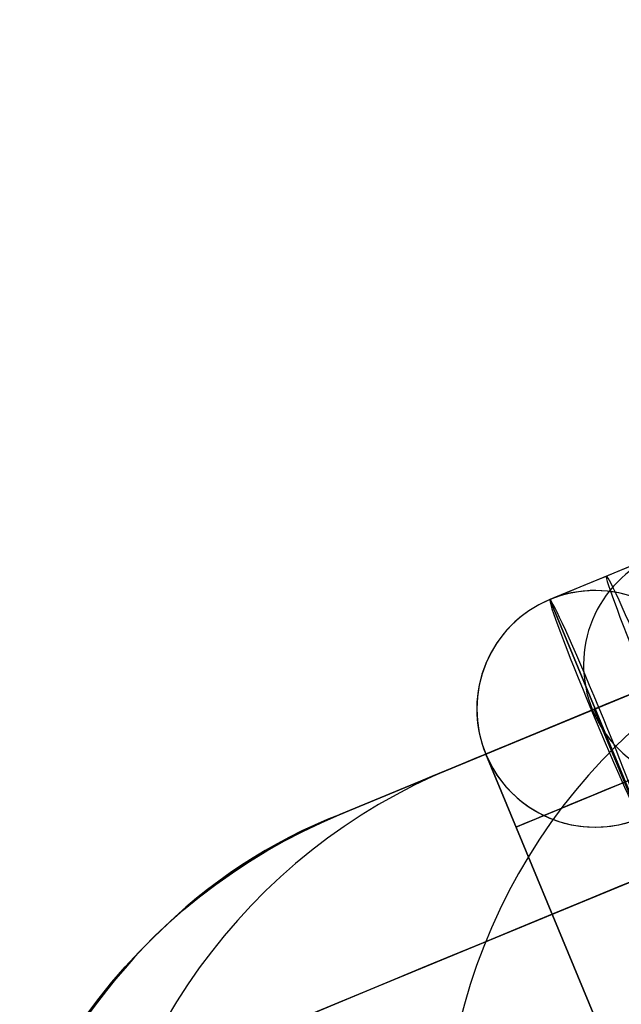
# Model space of a CAD drawing. Extents: x -3378 to 3007, y -425 to 173.
# Tile 302 of 396: x 1527 to 1543, y -259 to -234. Entities that reach past the tile are written whole.
import ezdxf

# ---------------------------------------------------------------- set-up
doc = ezdxf.new("R2010")
doc.units = 0
doc.layers.add('PREDEFINITO', color=7, linetype='CONTINUOUS')

msp = doc.modelspace()

# ---------------------------------------------------------------- linework, layer by layer
at = {"layer": 'PREDEFINITO'}
for p, q in [((1543.605, -247.098, 3041.578), (1540.74, -248.285, 3041.682)), ((1543.036, -253.828, 3041.682), (1540.74, -248.285, 3041.682)), ((1540.74, -248.285, 2114), (1540.74, -248.285, 3041.682)), ((1540.74, -248.285, 3041.682), (1543.036, -253.828, 3041.682)), ((1544.66, -249.908, 3041.682), (1539.116, -252.204, 3041.682)), ((1544.66, -249.908, 3038.58), (1541.795, -251.095, 3038.684)), ((1544.846, -249.831, 3044.576), (1541.981, -251.018, 3044.68)), ((1541.922, -251.042, 2047.521), (1538.242, -252.567, 2047.161)), ((1541.795, -251.095, 3038.684), (1541.981, -251.018, 3044.68)), ((1545.308, -259.381, 2048.221), (1541.864, -251.066, 2048.221)), ((1542.793, -251.639, 1976.692), (1542.423, -251.991, 1976.604)), ((1542.423, -251.991, 1976.604), (1542.066, -252.356, 1976.517)), ((1535.42, -253.735, 2590), (1539.116, -252.205, 2590)), ((1539.116, -252.205, 3045.76), (1535.42, -253.735, 3049.851)), ((1539.116, -252.205, 2115), (1535.42, -253.735, 2115)), ((1539.116, -252.205, 2827.501), (1535.42, -253.735, 2827.501)), ((1539.116, -252.205, 2352.5), (1535.42, -253.735, 2352.5)), ((1539.116, -252.204, 2114), (1539.116, -252.204, 3041.682)), ((1542.56, -260.519, 3045.76), (1539.116, -252.205, 3045.76)), ((1542.56, -260.519, 2115), (1539.116, -252.205, 2115)), ((1542.56, -260.519, 2295.851), (1539.116, -252.205, 2295.851)), ((1539.116, -252.205, 2869), (1539.116, -252.205, 3045.76)), ((1539.116, -252.205, 2590), (1539.116, -252.205, 2869)), ((1539.116, -252.205, 2115), (1539.116, -252.205, 2295.851)), ((1539.116, -252.205, 2295.851), (1539.116, -252.205, 2590)), ((1539.116, -252.205, 2869), (1542.56, -260.519, 2869)), ((1542.56, -260.519, 2959.425), (1539.116, -252.205, 2959.425)), ((1542.56, -260.519, 2205.425), (1539.116, -252.205, 2205.425)), ((1542.56, -260.519, 2582.425), (1539.116, -252.205, 2582.425)), ((1542.066, -252.356, 1976.517), (1541.721, -252.733, 1976.432)), ((1538.242, -252.567, 2047.161), (1537.769, -252.772, 2047.115)), ((1537.769, -252.772, 2047.115), (1537.303, -252.994, 2047.068)), ((1541.721, -252.733, 1976.432), (1541.39, -253.122, 1976.348)), ((1537.303, -252.994, 2047.068), (1536.846, -253.232, 2047.022)), ((1541.39, -253.122, 1976.348), (1541.073, -253.523, 1976.265)), ((1536.846, -253.232, 2047.022), (1536.396, -253.485, 2046.976)), ((1536.396, -253.485, 2046.976), (1535.956, -253.754, 2046.93)), ((1541.073, -253.523, 1976.265), (1540.769, -253.934, 1976.184)), ((1534.945, -253.942, 2115), (1534.478, -254.164, 2115)), ((1534.478, -254.164, 2590), (1534.945, -253.942, 2590)), ((1534.945, -253.942, 2352.5), (1534.478, -254.164, 2352.5)), ((1535.42, -253.735, 2115), (1534.945, -253.942, 2115)), ((1534.945, -253.942, 2590), (1535.42, -253.735, 2590)), ((1535.42, -253.735, 2352.5), (1534.945, -253.942, 2352.5)), ((1535.42, -253.735, 2590), (1535.42, -253.735, 3049.851)), ((1535.42, -253.735, 2115), (1535.42, -253.735, 2590)), ((1535.956, -253.754, 2046.93), (1535.526, -254.039, 2046.884)), ((1540.769, -253.934, 1976.184), (1540.48, -254.356, 1976.105)), ((1534.478, -254.164, 2115), (1534.018, -254.403, 2115)), ((1534.018, -254.403, 2590), (1534.478, -254.164, 2590)), ((1534.478, -254.164, 2352.5), (1534.018, -254.403, 2352.5)), ((1535.526, -254.039, 2046.884), (1535.105, -254.337, 2046.839)), ((1539.881, -254.052, 2869), (1539.881, -254.052, 3045.76)), ((1539.881, -254.052, 2115), (1539.881, -254.052, 2295.851)), ((1539.881, -254.052, 2295.851), (1539.881, -254.052, 2869)), ((1534.018, -254.403, 2115), (1533.567, -254.657, 2115)), ((1533.567, -254.657, 2590), (1534.018, -254.403, 2590)), ((1534.018, -254.403, 2352.5), (1533.567, -254.657, 2352.5)), ((1535.105, -254.337, 2046.839), (1534.696, -254.651, 2046.794)), ((1540.48, -254.356, 1976.105), (1540.205, -254.788, 1976.027)), ((1533.567, -254.657, 2115), (1533.125, -254.927, 2115)), ((1533.125, -254.927, 2590), (1533.567, -254.657, 2590)), ((1533.567, -254.657, 2352.5), (1533.125, -254.927, 2352.5)), ((1534.696, -254.651, 2046.794), (1534.297, -254.978, 2046.749)), ((1533.125, -254.927, 2115), (1532.693, -255.212, 2115)), ((1532.693, -255.212, 2590), (1533.125, -254.927, 2590)), ((1533.125, -254.927, 2352.5), (1532.693, -255.212, 2352.5)), ((1540.205, -254.788, 1976.027), (1539.946, -255.23, 1975.951)), ((1534.297, -254.978, 2046.749), (1533.91, -255.319, 2046.705)), ((1532.693, -255.212, 2115), (1532.271, -255.512, 2115)), ((1532.271, -255.512, 2590), (1532.693, -255.212, 2590)), ((1532.693, -255.212, 2352.5), (1532.271, -255.512, 2352.5)), ((1533.91, -255.319, 2046.705), (1533.534, -255.673, 2046.662)), ((1539.946, -255.23, 1975.951), (1539.701, -255.681, 1975.878)), ((1532.271, -255.512, 2115), (1531.859, -255.826, 2115)), ((1531.859, -255.826, 2590), (1532.271, -255.512, 2590)), ((1532.271, -255.512, 2352.5), (1531.859, -255.826, 2352.5)), ((1533.534, -255.673, 2046.662), (1533.172, -256.04, 2046.619)), ((1539.701, -255.681, 1975.878), (1539.473, -256.14, 1975.806)), ((1531.859, -255.826, 2115), (1531.458, -256.154, 2115)), ((1531.458, -256.154, 2590), (1531.859, -255.826, 2590)), ((1531.859, -255.826, 2352.5), (1531.458, -256.154, 2352.5)), ((1531.458, -256.154, 2115), (1531.069, -256.496, 2115)), ((1531.069, -256.496, 2590), (1531.458, -256.154, 2590)), ((1531.458, -256.154, 2352.5), (1531.069, -256.496, 2352.5)), ((1533.172, -256.04, 2046.619), (1532.822, -256.42, 2046.577)), ((1539.473, -256.14, 1975.806), (1539.26, -256.607, 1975.737)), ((1532.822, -256.42, 2046.577), (1532.485, -256.811, 2046.535)), ((1531.069, -256.496, 2115), (1530.692, -256.85, 2115)), ((1530.692, -256.85, 2590), (1531.069, -256.496, 2590)), ((1531.069, -256.496, 2352.5), (1530.692, -256.85, 2352.5)), ((1539.26, -256.607, 1975.737), (1539.064, -257.081, 1975.67)), ((1530.692, -256.85, 2115), (1530.328, -257.218, 2115)), ((1530.328, -257.218, 2590), (1530.692, -256.85, 2590)), ((1530.692, -256.85, 2352.5), (1530.328, -257.218, 2352.5)), ((1532.485, -256.811, 2046.535), (1532.162, -257.214, 2046.494)), ((1539.064, -257.081, 1975.67), (1538.883, -257.562, 1975.605)), ((1530.328, -257.218, 2115), (1529.976, -257.598, 2115)), ((1529.976, -257.598, 2590), (1530.328, -257.218, 2590)), ((1530.328, -257.218, 2352.5), (1529.976, -257.598, 2352.5)), ((1532.162, -257.214, 2046.494), (1531.853, -257.627, 2046.454)), ((1529.976, -257.598, 2115), (1529.638, -257.99, 2115)), ((1529.638, -257.99, 2590), (1529.976, -257.598, 2590)), ((1529.976, -257.598, 2352.5), (1529.638, -257.99, 2352.5)), ((1531.853, -257.627, 2046.454), (1531.559, -258.051, 2046.415)), ((1538.883, -257.562, 1975.605), (1538.72, -258.049, 1975.542)), ((1529.638, -257.99, 2115), (1529.313, -258.394, 2115)), ((1529.313, -258.394, 2590), (1529.638, -257.99, 2590)), ((1529.638, -257.99, 2352.5), (1529.313, -258.394, 2352.5)), ((1531.559, -258.051, 2046.415), (1531.279, -258.486, 2046.377)), ((1538.72, -258.049, 1975.542), (1538.573, -258.542, 1975.482)), ((1529.313, -258.394, 2115), (1529.003, -258.808, 2115)), ((1529.003, -258.808, 2590), (1529.313, -258.394, 2590)), ((1529.313, -258.394, 2352.5), (1529.003, -258.808, 2352.5)), ((1531.279, -258.486, 2046.377), (1531.015, -258.929, 2046.339)), ((1538.573, -258.542, 1975.482), (1538.443, -259.04, 1975.425))]:
    msp.add_line(p, q, dxfattribs=at)
at = {"layer": 'PREDEFINITO', "extrusion": (0.081556, 0.033781, -0.996096)}
msp.add_circle((-822, 1506.952, -1922.448), 3, dxfattribs=at)
at = {"layer": 'PREDEFINITO', "extrusion": (0.923359, 0.382468, -0.033558)}
msp.add_circle((-822, 3084.549, 1227.174), 3, dxfattribs=at)
at = {"layer": 'PREDEFINITO', "extrusion": (1.05383e-08, 4.3651e-09, -1)}
for centre in [(-1541.888, -251.056, -2114), (-1541.888, -251.056, -2577.841)]:
    msp.add_circle(centre, 3, dxfattribs=at)
at = {"layer": 'PREDEFINITO', "extrusion": (-0.382683, 0.92388, 3.63162e-16)}
msp.add_arc((-1306.443, 2295, -826.394), 765.607, 90.328796, 179.999998, dxfattribs=at)
at = {"layer": 'PREDEFINITO', "extrusion": (-0.382683, 0.92388, -1.36186e-15)}
msp.add_arc((-2076.443, 2115, -826.394), 765.607, 270.328797, 359.999997, dxfattribs=at)
at = {"layer": 'PREDEFINITO', "extrusion": (-0.382683, 0.92388, 1.05228e-15)}
msp.add_arc((-1306.443, 2295, -822.001), 755, 91.138407, 179.999998, dxfattribs=at)
at = {"layer": 'PREDEFINITO', "extrusion": (-0.382683, 0.92388, 6.37748e-16)}
msp.add_arc((-2076.443, 2115, -822.001), 755, 271.138411, 359.999994, dxfattribs=at)
at = {"layer": 'PREDEFINITO', "extrusion": (-0.382683, 0.92388, -7.65263e-16)}
msp.add_arc((-2076.443, 2114, -819), 747.999, 271.923078, 0.000014, dxfattribs=at)
at = {"layer": 'PREDEFINITO', "extrusion": (-0.382683, 0.92388, 7.15744e-16)}
msp.add_arc((-1306.443, 2295, -822.001), 751, 91.449718, 179.999998, dxfattribs=at)
at = {"layer": 'PREDEFINITO', "extrusion": (-0.382683, 0.92388, -1.82189e-15)}
msp.add_arc((-2076.443, 2115, -822.001), 751, 271.449717, 359.999999, dxfattribs=at)
at = {"layer": 'PREDEFINITO', "extrusion": (-0.382683, 0.92388, -3.90406e-16)}
msp.add_arc((-1306.443, 2295, -824.001), 751, 91.449718, 179.999998, dxfattribs=at)
at = {"layer": 'PREDEFINITO', "extrusion": (-0.382683, 0.92388, -2.27737e-16)}
msp.add_arc((-2076.443, 2115, -824.001), 751, 271.449718, 359.999999, dxfattribs=at)
at = {"layer": 'PREDEFINITO', "extrusion": (-0.382683, 0.92388, -1.65035e-15)}
msp.add_arc((-2076.443, 2114, -822), 750.999, 271.923078, 0.000014, dxfattribs=at)
at = {"layer": 'PREDEFINITO', "extrusion": (-0.382683, 0.92388, 6.81416e-16)}
msp.add_arc((-1306.443, 2295, -837.001), 770, 90, 180, dxfattribs=at)
at = {"layer": 'PREDEFINITO', "extrusion": (-0.382683, 0.92388, -9.77684e-16)}
msp.add_arc((-2076.443, 2115, -837.001), 770, 270, 360, dxfattribs=at)
at = {"layer": 'PREDEFINITO', "extrusion": (-0.382683, 0.92388, 1.51317e-16)}
msp.add_arc((-1306.443, 2295, -847.607), 765.607, 90.328796, 179.999998, dxfattribs=at)
at = {"layer": 'PREDEFINITO', "extrusion": (-0.382683, 0.92388, -6.35533e-16)}
msp.add_arc((-2076.443, 2115, -847.607), 765.607, 270.328797, 359.999997, dxfattribs=at)
at = {"layer": 'PREDEFINITO', "extrusion": (-1.05384e-08, -4.36496e-09, 1)}
msp.add_arc((1541.888, -251.056, 3041.682), 3, 22.5, 202.5, dxfattribs=at)
at = {"layer": 'PREDEFINITO', "extrusion": (-0.923359, -0.382468, 0.033558)}
for start, end in [(90, 270), (270, 90)]:
    msp.add_arc((822, 3084.549, -1225.623), 3, start, end, dxfattribs=at)
at = {"layer": 'PREDEFINITO', "extrusion": (-1.05382e-08, -4.36515e-09, 1)}
msp.add_arc((1541.888, -251.056, 3041.682), 3, 202.5, 22.5, dxfattribs=at)
at = {"layer": 'PREDEFINITO', "extrusion": (0.663547, 0.263212, 0.700303)}
msp.add_arc((-828.592, 1243.314, 3087.859), 26.59, 359.634, 34.0284, dxfattribs=at)

doc.saveas('drawing.dxf')
